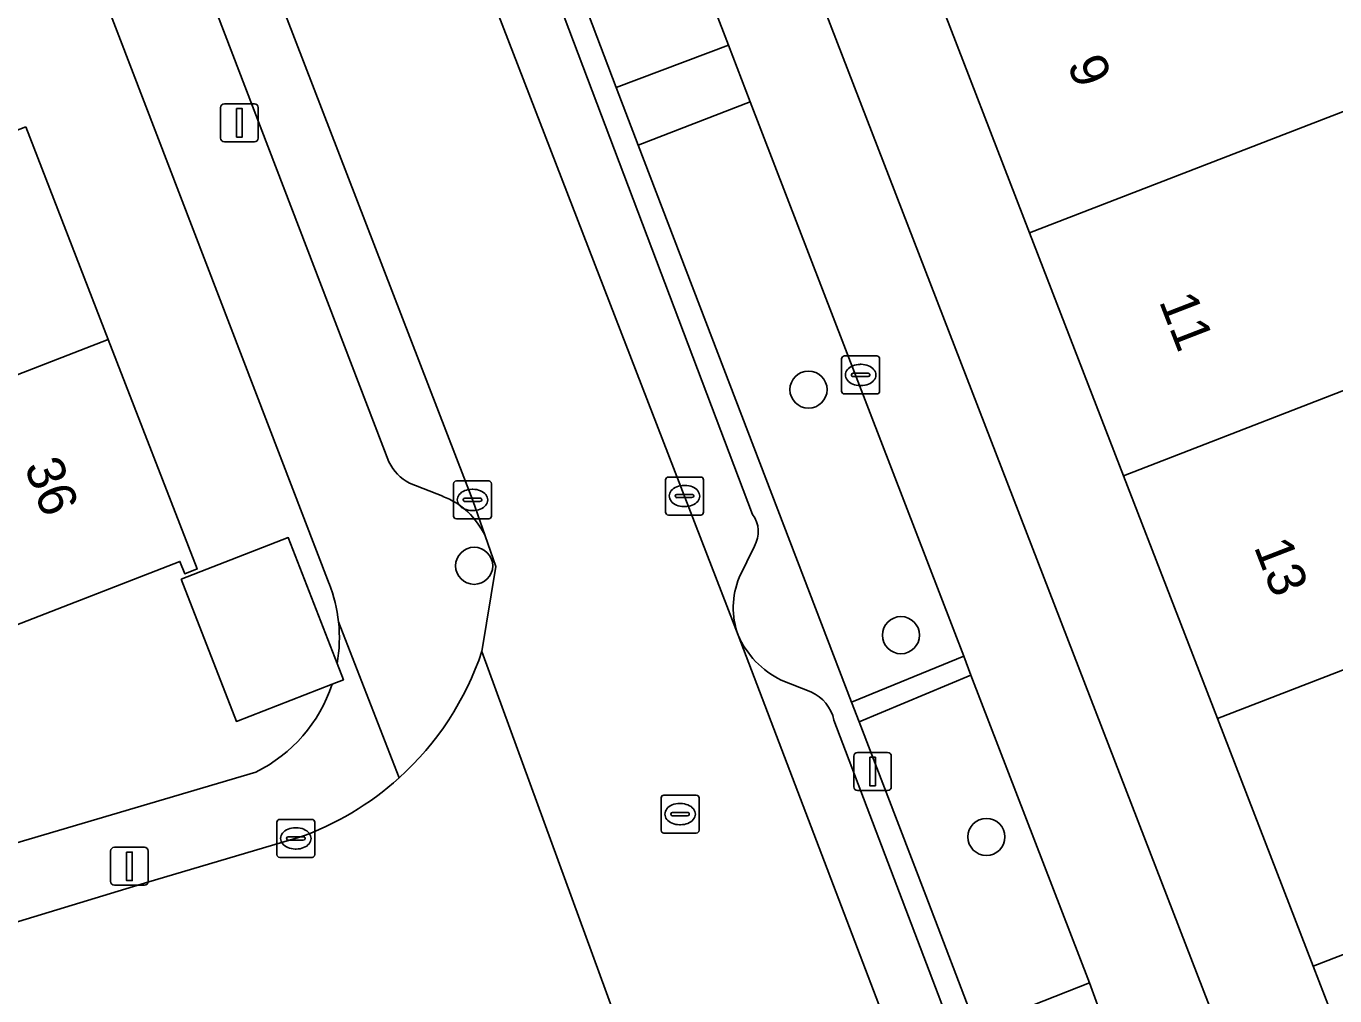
# Model space of a CAD drawing. Extents: x 162523 to 163266, y 381230 to 382050.
# Drawn here: x 162851.32 to 162885.79, y 381817.31 to 381842.85 of the extents above; entities that cross this region are included whole.
import ezdxf

# ---------------------------------------------------------------- set-up
doc = ezdxf.new("R2010")
doc.units = 0
for name, color, linetype in [('IMGEO_Boom', 7, 'Continuous'), ('IMGEO_Erf', 7, 'Continuous'), ('IMGEO_Groenvoorziening', 7, 'Continuous'), ('IMGEO_Kolk', 7, 'Continuous'), ('IMGEO_Lichtmast', 7, 'Continuous'), ('IMGEO_Pand', 7, 'Continuous'), ('IMGEO_Pand_nummerreeks', 7, 'Continuous'), ('IMGEO_Parkeervlak_open', 7, 'Continuous'), ('IMGEO_Rijbaan_lokaal_open', 7, 'Continuous'), ('IMGEO_Rioolput', 7, 'Continuous'), ('IMGEO_Voetpad_open', 7, 'Continuous')]:
    doc.layers.add(name, color=color, linetype=linetype)

msp = doc.modelspace()

# ---------------------------------------------------------------- linework, layer by layer
at = {"layer": 'IMGEO_Boom'}
for centre in [(162871.927, 381833.281), (162863.12, 381828.64), (162874.362, 381826.813), (162876.614, 381821.499)]:
    msp.add_circle(centre, 0.489, dxfattribs=at)
at = {"layer": 'IMGEO_Erf'}
for points in [[(162906.062, 381814.886), (162903.732, 381821.364), (162901.331, 381820.478), (162900.118, 381823.763), (162898.991, 381826.815), (162901.391, 381827.701), (162899.005, 381835.802), (162896.642, 381834.952), (162896.004, 381836.727), (162894.964, 381839.623), (162897.327, 381840.472), (162895.228, 381847.092), (162893.071, 381846.385), (162891.893, 381849.987), (162890.808, 381853.304), (162892.973, 381854.013), (162890.994, 381860.389), (162888.112, 381859.471), (162886.894, 381863.292), (162885.971, 381866.191), (162888.852, 381867.109), (162886.064, 381874.412), (162863.638, 381865.85), (162890.266, 381796.929)], [(162887.762, 381811.528), (162885.222, 381818.096), (162882.7, 381824.619), (162880.227, 381831.013), (162877.753, 381837.413), (162875.157, 381844.126), (162872.634, 381850.65), (162870.187, 381856.978), (162867.449, 381864.059), (162867.861, 381864.218), (162868.004, 381863.847), (162874.08, 381866.196), (162873.204, 381868.412)], [(162859.302, 381828.169), (162845.626, 381863.764)], [(162851.307, 381840.199), (162853.477, 381834.605), (162855.823, 381828.557), (162855.495, 381828.43), (162855.368, 381828.757), (162848.258, 381825.999)], [(162855.401, 381828.291), (162858.222, 381829.385), (162859.511, 381826.064)], [(162859.375, 381825.518), (162856.856, 381824.541), (162855.401, 381828.291)], [(162837.81, 381817.427), (162857.37, 381823.206)]]:
    msp.add_lwpolyline(points, dxfattribs=at)
for centre, radius, start, end in [((162855.646, 381826.747), 3.923, 6.063, 21.2593), ((162855.59, 381826.742), 3.979, 350.1925, 6.0484), ((162855.631, 381826.74), 3.938, 296.2049, 341.9305)]:
    msp.add_arc(centre, radius, start, end, dxfattribs=at)
at = {"layer": 'IMGEO_Groenvoorziening'}
msp.add_lwpolyline([(162860.267, 381861.395), (162859.443, 381861.023), (162860.476, 381858.38), (162859.51, 381857.912), (162860.08, 381857.302), (162860.9, 381855.243), (162861.472, 381855.47), (162866.857, 381841.239), (162869.824, 381842.35), (162863.089, 381859.816)], dxfattribs=at)
for points in [[(162870.392, 381840.859), (162867.441, 381839.722), (162873.063, 381825.051), (162876.018, 381826.256)], [(162876.207, 381825.763), (162873.264, 381824.526), (162875.016, 381819.954), (162876.347, 381816.481), (162879.33, 381817.657)]]:
    msp.add_lwpolyline(points, close=True, dxfattribs=at)
at = {"layer": 'IMGEO_Kolk'}
for p, q in [((162872.8, 381833.241), (162872.8, 381834.093)), ((162872.875, 381834.167), (162873.727, 381834.167)), ((162873.801, 381834.093), (162873.801, 381833.241)), ((162873.059, 381833.661), (162873.059, 381833.673)), ((162873.497, 381833.624), (162873.099, 381833.624)), ((162873.102, 381833.71), (162873.5, 381833.71)), ((162873.288, 381833.947), (162873.313, 381833.947)), ((162873.543, 381833.673), (162873.543, 381833.661)), ((162873.311, 381833.387), (162873.286, 381833.387)), ((162873.727, 381833.167), (162872.875, 381833.167)), ((162862.65, 381830.876), (162863.502, 381830.876)), ((162868.16, 381830.052), (162868.16, 381830.904)), ((162868.235, 381830.978), (162869.087, 381830.978)), ((162869.161, 381830.904), (162869.161, 381830.052)), ((162862.575, 381829.95), (162862.575, 381830.802)), ((162863.063, 381830.656), (162863.088, 381830.656)), ((162863.576, 381830.802), (162863.576, 381829.95)), ((162868.462, 381830.521), (162868.86, 381830.521)), ((162868.648, 381830.758), (162868.673, 381830.758)), ((162862.834, 381830.37), (162862.834, 381830.382)), ((162863.272, 381830.333), (162862.874, 381830.333)), ((162862.877, 381830.419), (162863.275, 381830.419)), ((162863.318, 381830.382), (162863.318, 381830.37)), ((162868.419, 381830.472), (162868.419, 381830.484)), ((162868.857, 381830.435), (162868.459, 381830.435)), ((162868.671, 381830.198), (162868.646, 381830.198)), ((162868.903, 381830.484), (162868.903, 381830.472)), ((162863.502, 381829.876), (162862.65, 381829.876)), ((162863.086, 381830.096), (162863.061, 381830.096)), ((162869.087, 381829.978), (162868.235, 381829.978)), ((162857.996, 381821.959), (162858.848, 381821.959)), ((162857.921, 381821.033), (162857.921, 381821.885)), ((162858.409, 381821.739), (162858.434, 381821.739)), ((162858.922, 381821.885), (162858.922, 381821.033)), ((162858.18, 381821.453), (162858.18, 381821.465)), ((162858.618, 381821.416), (162858.22, 381821.416)), ((162858.223, 381821.502), (162858.621, 381821.502)), ((162858.664, 381821.465), (162858.664, 381821.453)), ((162858.848, 381820.959), (162857.996, 381820.959)), ((162858.432, 381821.179), (162858.407, 381821.179))]:
    msp.add_line(p, q, dxfattribs=at)
for points in [[(162872.8, 381833.241), (162872.8, 381834.093)], [(162872.875, 381834.167), (162873.727, 381834.167)], [(162873.801, 381834.093), (162873.801, 381833.241)], [(162873.727, 381833.167), (162872.875, 381833.167)], [(162862.65, 381830.876), (162863.502, 381830.876)], [(162868.16, 381830.052), (162868.16, 381830.904)], [(162868.235, 381830.978), (162869.087, 381830.978)], [(162869.161, 381830.904), (162869.161, 381830.052)], [(162862.575, 381829.95), (162862.575, 381830.802)], [(162863.576, 381830.802), (162863.576, 381829.95)], [(162863.502, 381829.876), (162862.65, 381829.876)], [(162869.087, 381829.978), (162868.235, 381829.978)], [(162857.996, 381821.959), (162858.848, 381821.959)], [(162857.921, 381821.033), (162857.921, 381821.885)], [(162858.922, 381821.885), (162858.922, 381821.033)], [(162858.848, 381820.959), (162857.996, 381820.959)]]:
    msp.add_lwpolyline(points, dxfattribs=at)
for centre, radius, start, end in [((162872.877, 381834.091), 0.0765, 91.552, 178.448), ((162872.877, 381834.091), 0.0765, 91.552, 178.448), ((162873.725, 381834.091), 0.0765, 1.552, 88.448), ((162873.725, 381834.091), 0.0765, 1.552, 88.448), ((162873.099, 381833.67), 0.0403, 85.8775, 175.7526), ((162873.096, 381833.66), 0.0366, 178.938, 274.7102), ((162873.5, 381833.667), 0.043, 264.8664, 352.4533), ((162873.504, 381833.672), 0.0386, 1.7309, 96.639), ((162872.877, 381833.243), 0.0765, 181.552, 268.448), ((162872.877, 381833.243), 0.0765, 181.552, 268.448), ((162873.725, 381833.243), 0.0765, 271.552, 358.448), ((162873.725, 381833.243), 0.0765, 271.552, 358.448), ((162862.652, 381830.8), 0.0765, 91.552, 178.448), ((162862.652, 381830.8), 0.0765, 91.552, 178.448), ((162863.5, 381830.8), 0.0765, 1.552, 88.448), ((162863.5, 381830.8), 0.0765, 1.552, 88.448), ((162868.237, 381830.902), 0.0765, 91.552, 178.448), ((162868.237, 381830.902), 0.0765, 91.552, 178.448), ((162869.085, 381830.902), 0.0765, 1.552, 88.448), ((162869.085, 381830.902), 0.0765, 1.552, 88.448), ((162868.459, 381830.481), 0.0403, 85.8775, 175.7526), ((162868.864, 381830.483), 0.0386, 1.7309, 96.639), ((162862.874, 381830.379), 0.0403, 85.8775, 175.7526), ((162862.871, 381830.369), 0.0366, 178.938, 274.7102), ((162863.275, 381830.376), 0.043, 264.8664, 352.4533), ((162863.279, 381830.381), 0.0386, 1.7309, 96.639), ((162868.456, 381830.471), 0.0366, 178.938, 274.7102), ((162868.86, 381830.478), 0.043, 264.8664, 352.4533), ((162862.652, 381829.952), 0.0765, 181.552, 268.448), ((162862.652, 381829.952), 0.0765, 181.552, 268.448), ((162863.5, 381829.952), 0.0765, 271.552, 358.448), ((162863.5, 381829.952), 0.0765, 271.552, 358.448), ((162868.237, 381830.054), 0.0765, 181.552, 268.448), ((162868.237, 381830.054), 0.0765, 181.552, 268.448), ((162869.085, 381830.054), 0.0765, 271.552, 358.448), ((162869.085, 381830.054), 0.0765, 271.552, 358.448), ((162857.998, 381821.883), 0.0765, 91.552, 178.448), ((162857.998, 381821.883), 0.0765, 91.552, 178.448), ((162858.846, 381821.883), 0.0765, 1.552, 88.448), ((162858.846, 381821.883), 0.0765, 1.552, 88.448), ((162858.22, 381821.462), 0.0403, 85.8775, 175.7526), ((162858.217, 381821.452), 0.0366, 178.938, 274.7102), ((162858.621, 381821.459), 0.043, 264.8664, 352.4533), ((162858.625, 381821.464), 0.0386, 1.7309, 96.639), ((162857.998, 381821.035), 0.0765, 181.552, 268.448), ((162857.998, 381821.035), 0.0765, 181.552, 268.448), ((162858.846, 381821.035), 0.0765, 271.552, 358.448), ((162858.846, 381821.035), 0.0765, 271.552, 358.448)]:
    msp.add_arc(centre, radius, start, end, dxfattribs=at)
for centre, major_axis, ratio, start_param, end_param in [((162873.287, 381833.667), (-0.387, 0.002), 0.722429, 4.712389, 7.853982), ((162873.312, 381833.667), (-0.39, 0.002), 0.717154, 1.570796, 4.712389), ((162863.062, 381830.376), (-0.387, 0.002), 0.722429, 4.712389, 7.853982), ((162863.087, 381830.376), (-0.39, 0.002), 0.717154, 1.570796, 4.712389), ((162868.647, 381830.478), (-0.387, 0.002), 0.722429, 4.712389, 7.853982), ((162868.672, 381830.478), (-0.39, 0.002), 0.717154, 1.570796, 4.712389), ((162858.408, 381821.459), (-0.387, 0.002), 0.722429, 4.712389, 7.853982), ((162858.433, 381821.459), (-0.39, 0.002), 0.717154, 1.570796, 4.712389)]:
    msp.add_ellipse(centre, major_axis=major_axis, ratio=ratio, start_param=start_param, end_param=end_param, dxfattribs=at)
at = {"layer": 'IMGEO_Lichtmast'}
for p, q in [((162856.441, 381839.908), (162856.441, 381840.708)), ((162856.441, 381840.708), (162856.441, 381839.908)), ((162856.541, 381840.808), (162857.331, 381840.808)), ((162857.331, 381840.808), (162856.541, 381840.808)), ((162857.431, 381840.708), (162857.431, 381839.908)), ((162857.431, 381839.908), (162857.431, 381840.708)), ((162857.331, 381839.808), (162856.541, 381839.808)), ((162856.541, 381839.808), (162857.331, 381839.808)), ((162873.219, 381823.722), (162874.009, 381823.722)), ((162874.009, 381823.722), (162873.219, 381823.722)), ((162873.119, 381822.822), (162873.119, 381823.622)), ((162873.119, 381823.622), (162873.119, 381822.822)), ((162874.109, 381823.622), (162874.109, 381822.822)), ((162874.109, 381822.822), (162874.109, 381823.622)), ((162874.009, 381822.722), (162873.219, 381822.722)), ((162873.219, 381822.722), (162874.009, 381822.722)), ((162853.641, 381821.225), (162854.431, 381821.225)), ((162854.431, 381821.225), (162853.641, 381821.225)), ((162853.541, 381820.325), (162853.541, 381821.125)), ((162853.541, 381821.125), (162853.541, 381820.325)), ((162854.531, 381821.125), (162854.531, 381820.325)), ((162854.531, 381820.325), (162854.531, 381821.125)), ((162854.431, 381820.225), (162853.641, 381820.225)), ((162853.641, 381820.225), (162854.431, 381820.225))]:
    msp.add_line(p, q, dxfattribs=at)
for points in [[(162856.861, 381840.683), (162857.011, 381840.683), (162857.011, 381839.933), (162856.861, 381839.933), (162856.861, 381840.683)], [(162873.539, 381823.597), (162873.689, 381823.597), (162873.689, 381822.847), (162873.539, 381822.847), (162873.539, 381823.597)], [(162853.961, 381821.1), (162854.111, 381821.1), (162854.111, 381820.35), (162853.961, 381820.35), (162853.961, 381821.1)]]:
    msp.add_lwpolyline(points, dxfattribs=at)
for centre, start, end in [((162856.541, 381840.708), 90, 180), ((162856.541, 381840.708), 90, 180), ((162857.331, 381840.708), 0, 90), ((162857.331, 381840.708), 360, 90), ((162856.541, 381839.908), 180, 270), ((162856.541, 381839.908), 180, 270), ((162857.331, 381839.908), 270, 0), ((162857.331, 381839.908), 270, 0), ((162873.219, 381823.622), 90, 180), ((162873.219, 381823.622), 90, 180), ((162874.009, 381823.622), 0, 90), ((162874.009, 381823.622), 360, 90), ((162873.219, 381822.822), 180, 270), ((162873.219, 381822.822), 180, 270), ((162874.009, 381822.822), 270, 0), ((162874.009, 381822.822), 270, 0), ((162853.641, 381821.125), 90, 180), ((162853.641, 381821.125), 90, 180), ((162854.431, 381821.125), 0, 90), ((162854.431, 381821.125), 360, 90), ((162853.641, 381820.325), 180, 270), ((162853.641, 381820.325), 180, 270), ((162854.431, 381820.325), 270, 0), ((162854.431, 381820.325), 270, 0)]:
    msp.add_arc(centre, 0.1, start, end, dxfattribs=at)
at = {"layer": 'IMGEO_Pand'}
for points in [[(162875.157, 381844.126), (162877.753, 381837.413), (162885.226, 381840.302), (162888.11, 381841.417), (162885.614, 381847.87), (162884.27, 381847.417), (162882.633, 381847.016)], [(162888.11, 381841.417), (162885.226, 381840.302), (162877.753, 381837.413), (162880.227, 381831.013), (162887.7, 381833.903), (162890.584, 381835.018)], [(162851.307, 381840.199), (162843.59, 381837.203), (162841.508, 381836.396), (162842.401, 381834.094), (162843.05, 381832.422), (162843.679, 381830.801), (162853.477, 381834.605)], [(162855.368, 381828.757), (162855.495, 381828.43), (162855.823, 381828.557), (162853.477, 381834.605), (162843.679, 381830.801), (162842.833, 381830.473), (162845.651, 381823.207), (162848.728, 381824.401), (162848.127, 381825.948), (162848.258, 381825.999)], [(162887.7, 381833.903), (162880.227, 381831.013), (162882.7, 381824.619), (162890.173, 381827.509)], [(162855.401, 381828.291), (162856.856, 381824.541), (162859.375, 381825.518), (162859.677, 381825.635), (162859.511, 381826.064), (162858.222, 381829.385)], [(162882.7, 381824.619), (162885.222, 381818.096), (162892.695, 381820.986), (162890.173, 381827.509)], [(162892.695, 381820.986), (162885.222, 381818.096), (162887.762, 381811.528), (162895.235, 381814.417), (162897.151, 381815.158), (162894.81, 381821.212), (162892.894, 381820.472)]]:
    msp.add_lwpolyline(points, close=True, dxfattribs=at)
at = {"layer": 'IMGEO_Parkeervlak_open'}
for points in [[(162863.407, 381829.427), (162863.083, 381830.362), (162855.589, 381849.811), (162849.315, 381866.219)], [(162848.809, 381862.836), (162860.872, 381831.375)], [(162857.537, 381859.266), (162870.073, 381826.813)], [(162870.452, 381829.995), (162860.9, 381855.243), (162860.08, 381857.302), (162859.51, 381857.912), (162858.623, 381858.282)], [(162861.416, 381830.815), (162862.291, 381830.47)], [(162870.105, 381828.333), (162870.501, 381829.157)], [(162870.073, 381826.813), (162882.793, 381793.432)], [(162871.99, 381825.32), (162871.204, 381825.626)], [(162883.234, 381796.59), (162872.597, 381824.57)]]:
    msp.add_lwpolyline(points, dxfattribs=at)
for centre, radius, start, end in [((162862.054, 381831.979), 1.327, 207.0681, 241.2712), ((162861.582, 381828.593), 2.006, 24.5608, 69.3123), ((162869.84, 381829.539), 0.764, 330.003, 36.6898), ((162872.037, 381827.532), 2.092, 157.4819, 200.106), ((162872.289, 381827.793), 2.423, 203.8425, 243.3897), ((162871.571, 381824.36), 1.048, 11.5675, 66.4013)]:
    msp.add_arc(centre, radius, start, end, dxfattribs=at)
at = {"layer": 'IMGEO_Rijbaan_lokaal_open'}
for points in [[(162855.405, 381864.803), (162852.876, 381871.374), (162849.471, 381880.219), (162842.77, 381897.097), (162837.987, 381895.299), (162849.315, 381866.219), (162855.589, 381849.811), (162863.083, 381830.362), (162863.407, 381829.427), (162863.686, 381828.622), (162863.324, 381826.387), (162866.973, 381816.386)], [(162870.073, 381826.813), (162857.537, 381859.266), (162856.125, 381862.854), (162855.514, 381864.408)], [(162869.383, 381813.839), (162869.461, 381813.644), (162869.551, 381813.335), (162875.697, 381797.712), (162875.771, 381797.545), (162878.756, 381789.728), (162885.152, 381772.812), (162889.996, 381774.708), (162888.916, 381777.507), (162887.796, 381780.324), (162884.595, 381788.686), (162884.207, 381789.697), (162882.845, 381793.25), (162882.793, 381793.432), (162870.073, 381826.813)], [(162866.973, 381816.386), (162863.324, 381826.387)], [(162858.493, 381821.479), (162854.548, 381820.318), (162849.087, 381818.66), (162839.139, 381815.759), (162831.51, 381813.503), (162826.301, 381811.98), (162819.646, 381809.979), (162810.992, 381807.398), (162807.475, 381806.37)]]:
    msp.add_lwpolyline(points, dxfattribs=at)
for centre, radius, start, end in [((162855.895, 381828.867), 7.832, 312.0829, 341.5425), ((162855.894, 381828.873), 7.837, 289.3698, 312.0606)]:
    msp.add_arc(centre, radius, start, end, dxfattribs=at)
at = {"layer": 'IMGEO_Rioolput'}
for p, q in [((162868.119, 381822.599), (162868.971, 381822.599)), ((162868.044, 381821.673), (162868.044, 381822.525)), ((162868.532, 381822.379), (162868.557, 381822.379)), ((162869.045, 381822.525), (162869.045, 381821.673)), ((162868.303, 381822.093), (162868.303, 381822.105)), ((162868.741, 381822.056), (162868.343, 381822.056)), ((162868.346, 381822.142), (162868.744, 381822.142)), ((162868.787, 381822.105), (162868.787, 381822.093)), ((162868.971, 381821.599), (162868.119, 381821.599)), ((162868.555, 381821.819), (162868.53, 381821.819))]:
    msp.add_line(p, q, dxfattribs=at)
for points in [[(162868.119, 381822.599), (162868.971, 381822.599)], [(162868.044, 381821.673), (162868.044, 381822.525)], [(162869.045, 381822.525), (162869.045, 381821.673)], [(162868.971, 381821.599), (162868.119, 381821.599)]]:
    msp.add_lwpolyline(points, dxfattribs=at)
for centre, radius, start, end in [((162868.121, 381822.523), 0.0765, 91.552, 178.448), ((162868.121, 381822.523), 0.0765, 91.552, 178.448), ((162868.969, 381822.523), 0.0765, 1.552, 88.448), ((162868.969, 381822.523), 0.0765, 1.552, 88.448), ((162868.343, 381822.102), 0.0403, 85.8775, 175.7526), ((162868.34, 381822.092), 0.0366, 178.938, 274.7102), ((162868.744, 381822.099), 0.043, 264.8664, 352.4533), ((162868.748, 381822.104), 0.0386, 1.7309, 96.639), ((162868.121, 381821.675), 0.0765, 181.552, 268.448), ((162868.121, 381821.675), 0.0765, 181.552, 268.448), ((162868.969, 381821.675), 0.0765, 271.552, 358.448), ((162868.969, 381821.675), 0.0765, 271.552, 358.448)]:
    msp.add_arc(centre, radius, start, end, dxfattribs=at)
for centre, major_axis, ratio, start_param, end_param in [((162868.531, 381822.099), (-0.387, 0.002), 0.722429, 4.712389, 7.853982), ((162868.556, 381822.099), (-0.39, 0.002), 0.717154, 1.570796, 4.712389)]:
    msp.add_ellipse(centre, major_axis=major_axis, ratio=ratio, start_param=start_param, end_param=end_param, dxfattribs=at)
at = {"layer": 'IMGEO_Voetpad_open'}
for points in [[(162820.904, 381931.588), (162817.232, 381930.26), (162842.643, 381864.798), (162843.65, 381863.511), (162843.951, 381863.628), (162844.135, 381863.155), (162845.626, 381863.764), (162859.302, 381828.169)], [(162889.497, 381792.126), (162888.75, 381794.611), (162890.848, 381795.423), (162890.266, 381796.929), (162863.638, 381865.85), (162862.725, 381869.344), (162862.631, 381869.614), (162862.441, 381870.107), (162858.311, 381866.885), (162856.85, 381866.854)], [(162860.872, 381831.375), (162848.809, 381862.836)], [(162863.089, 381859.816), (162869.824, 381842.35), (162870.392, 381840.859), (162876.018, 381826.256), (162876.207, 381825.763), (162879.33, 381817.657), (162879.816, 381816.333), (162886.337, 381799.476)], [(162885.452, 381796.878), (162883.998, 381796.454), (162876.822, 381815.236), (162876.347, 381816.481), (162875.016, 381819.954), (162873.264, 381824.526), (162873.063, 381825.051), (162867.441, 381839.722), (162866.857, 381841.239), (162861.472, 381855.47), (162860.9, 381855.243), (162870.452, 381829.995)], [(162862.291, 381830.47), (162861.416, 381830.815)], [(162863.324, 381826.387), (162863.686, 381828.622), (162863.407, 381829.427)], [(162870.501, 381829.157), (162870.105, 381828.333)], [(162859.547, 381827.161), (162861.144, 381823.054)], [(162861.144, 381823.054), (162859.547, 381827.161)], [(162859.511, 381826.064), (162859.677, 381825.635), (162859.375, 381825.518)], [(162871.204, 381825.626), (162871.99, 381825.32)], [(162872.597, 381824.57), (162883.234, 381796.59)], [(162857.37, 381823.206), (162837.81, 381817.427), (162835.971, 381816.884), (162830.013, 381815.124), (162822.323, 381812.834), (162818.797, 381811.72), (162815.393, 381810.803)], [(162810.992, 381807.398), (162819.646, 381809.979), (162826.301, 381811.98), (162831.51, 381813.503), (162839.139, 381815.759), (162849.087, 381818.66), (162854.548, 381820.318), (162858.493, 381821.479)]]:
    msp.add_lwpolyline(points, dxfattribs=at)
for points in [[(162869.824, 381842.35), (162866.857, 381841.239), (162867.441, 381839.722), (162870.392, 381840.859)], [(162876.207, 381825.763), (162876.018, 381826.256), (162873.063, 381825.051), (162873.264, 381824.526)], [(162879.33, 381817.657), (162876.347, 381816.481), (162876.822, 381815.236), (162879.816, 381816.333)]]:
    msp.add_lwpolyline(points, close=True, dxfattribs=at)
for centre, radius, start, end in [((162862.054, 381831.979), 1.327, 207.0681, 241.2712), ((162861.582, 381828.593), 2.006, 24.5608, 69.3123), ((162869.84, 381829.539), 0.764, 330.003, 36.6898), ((162855.646, 381826.747), 3.923, 6.063, 21.2593), ((162872.037, 381827.532), 2.092, 157.4819, 200.106), ((162855.59, 381826.742), 3.979, 350.1925, 6.0484), ((162872.289, 381827.793), 2.423, 203.8425, 243.3897), ((162855.895, 381828.867), 7.832, 312.0829, 341.5425), ((162855.631, 381826.74), 3.938, 296.2049, 341.9305), ((162871.571, 381824.36), 1.048, 11.5675, 66.4013), ((162855.894, 381828.873), 7.837, 289.3698, 312.0606)]:
    msp.add_arc(centre, radius, start, end, dxfattribs=at)

# ---------------------------------------------------------------- texts
at = {"layer": 'IMGEO_Pand_nummerreeks'}
for s, rotation, p in [('9', 291.1407, (162878.736, 381841.858)), ('11', 291.1419, (162881.152, 381835.61)), ('36', 291.205, (162851.257, 381831.257)), ('13', 291.1407, (162883.652, 381829.145))]:
    msp.add_text(s, height=1, rotation=rotation, dxfattribs=at).set_placement(p)

doc.saveas('drawing.dxf')
